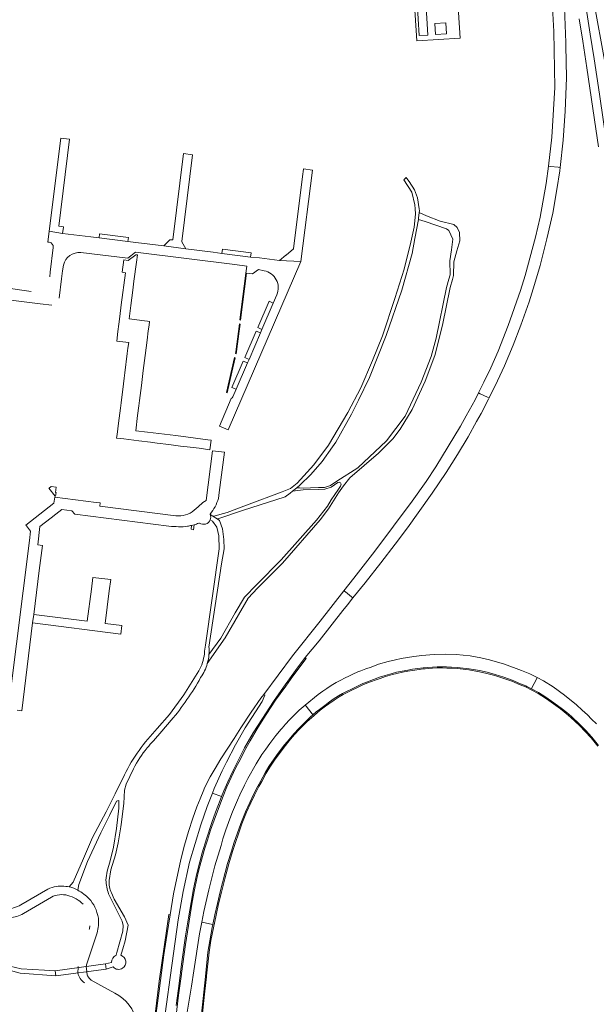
# Model space of a CAD drawing. Header units: metres. Extents: x 166325 to 190320, y 381923 to 404576.
# Tile 415 of 656: x 177613 to 177852, y 387004 to 387413. Entities that reach past the tile are written whole.
import ezdxf

# ---------------------------------------------------------------- set-up
doc = ezdxf.new("R2010")
doc.units = ezdxf.units.M
for name, color, linetype, lineweight in [('B-WE-VH-VERHARDING_ASFALT-GV', 8, 'Continuous', 18), ('B-WE-VH-VERHARDING_BETONSTRAATSTEEN-GV', 8, 'Continuous', 18), ('B-WE-VH-VERHARDING_FUNDERING_ZAND-GV', 8, 'Continuous', 18)]:
    doc.layers.add(name, color=color, linetype=linetype, lineweight=lineweight)

msp = doc.modelspace()

# ---------------------------------------------------------------- linework, layer by layer
at = {"layer": 'B-WE-VH-VERHARDING_ASFALT-GV', "flags": 128}
for points in [[(177843.183, 387467.459), (177840.194, 387467.307), (177839.842, 387467.289), (177840.371, 387464.393), (177841.887, 387455.701), (177843.191, 387448.082), (177844.648, 387439.382), (177847.907, 387419.439), (177849.917, 387406.782), (177851.51, 387396.506), (177853.727, 387381.804), (177855.415, 387370.313), (177856.806, 387360.49), (177857.153, 387360.54), (177859.968, 387360.994), (177860.544, 387361.087), (177860.528, 387361.216), (177862.075, 387361.439), (177861.756, 387363.244), (177851.063, 387422.693), (177844.744, 387458.489), (177843.39, 387466.329)], [(177836.435, 387455.271), (177835.61, 387455.16), (177832.348, 387454.719), (177831.684, 387454.629), (177832.331, 387445.588), (177833.219, 387435.44), (177834.779, 387407.95), (177835.146, 387384.615), (177834.012, 387364.014), (177832.522, 387351.895), (177833.389, 387351.795), (177836.564, 387351.425), (177837.41, 387351.327), (177838.679, 387362.691), (177839.55, 387374.783), (177840.031, 387388.65), (177839.845, 387402.03), (177839.807, 387403.278), (177839.02, 387421.469), (177838.395, 387432.263), (177837.195, 387445.834), (177836.459, 387454.463)], [(177837.41, 387351.327), (177836.564, 387351.425), (177833.389, 387351.795), (177832.522, 387351.895), (177831.63, 387344.638), (177829.071, 387330.693), (177827.238, 387322.423), (177822.925, 387306.423), (177820.983, 387300.27), (177815.819, 387285.675), (177811.623, 387275.048), (177808.649, 387268.12), (177805.765, 387262.153), (177803.498, 387257.66), (177804.157, 387257.346), (177807.174, 387255.905), (177807.876, 387255.569), (177811.382, 387262.649), (177814.234, 387268.916), (177817.875, 387277.553), (177821.107, 387285.842), (177824.481, 387295.533), (177826.825, 387302.718), (177829.136, 387310.658), (177831.945, 387321.66), (177834.345, 387332.365), (177836.082, 387342.17), (177837.254, 387349.939)], [(177807.876, 387255.569), (177807.174, 387255.905), (177804.157, 387257.346), (177803.498, 387257.66), (177802.074, 387254.837), (177798.402, 387248.097), (177796.063, 387243.803), (177785.725, 387226.9), (177781.821, 387220.904), (177775.933, 387212.615), (177760.494, 387191.856), (177751.676, 387180.619), (177747.562, 387175.404), (177748.175, 387174.924), (177750.774, 387172.887), (177751.351, 387172.435), (177756.396, 387178.75), (177762.918, 387187.016), (177768.897, 387194.802), (177773.956, 387201.609), (177778.466, 387207.755), (177784.22, 387216.001), (177790.018, 387224.635), (177794.766, 387232.112), (177799.199, 387239.398), (177802.686, 387245.744), (177804.56, 387249.156), (177807.615, 387255.041)], [(177731.538, 387147.638), (177737.265, 387154.657), (177747.181, 387167.215), (177749.099, 387169.617), (177751.351, 387172.435), (177750.774, 387172.887), (177748.175, 387174.924), (177747.562, 387175.404), (177737.661, 387162.854), (177726.258, 387148.389), (177714.252, 387132.338), (177714.727, 387131.983), (177713.573, 387129.45), (177706.626, 387118.456), (177702.603, 387111.428), (177698.831, 387104.23), (177697.058, 387100.618), (177693.749, 387093.264), (177692.982, 387091.32), (177696.716, 387089.911), (177697.677, 387092.273), (177699.317, 387095.991), (177701.621, 387100.779), (177703.772, 387105.215), (177706.267, 387110.096), (177709.886, 387116.345), (177713.716, 387122.378), (177718.288, 387129.351), (177722.473, 387135.332), (177727.503, 387142.297)], [(177825.458, 387134.725), (177825.672, 387135.138), (177827.528, 387138.733), (177827.859, 387139.374), (177827.287, 387139.687), (177824.84, 387140.858), (177821.367, 387142.255), (177814.255, 387144.894), (177808.059, 387146.725), (177804.427, 387147.587), (177800.02, 387148.339), (177794.251, 387148.88), (177789.614, 387149.029), (177785.371, 387148.974), (177783.264, 387148.787), (177779.987, 387148.476), (177776.7, 387148.1), (177773.958, 387147.624), (177771.38, 387147.215), (177769.056, 387146.741), (177765.93, 387146.02), (177761.965, 387144.903), (177758.84, 387143.723), (177756.75, 387143.009), (177754.602, 387142.144), (177753.321, 387141.672), (177751.353, 387140.772), (177749.563, 387139.925), (177748.088, 387139.231), (177746.08, 387138.183), (177744.391, 387137.305), (177742.326, 387135.987), (177740.511, 387134.797), (177738.842, 387133.725), (177736.837, 387132.283), (177731.52, 387127.94), (177731.913, 387127.438), (177734.331, 387124.341), (177734.733, 387123.828), (177736.12, 387125.052), (177737.436, 387126.115), (177739.634, 387127.779), (177741.051, 387128.863), (177743.187, 387130.368), (177745.391, 387131.707), (177747.057, 387132.685), (177748.904, 387133.68), (177750.693, 387134.557), (177752.696, 387135.556), (177755.512, 387136.861), (177757.338, 387137.557), (177762.435, 387139.472), (177764.75, 387140.227), (177767.568, 387141.091), (177769.484, 387141.561), (177771.772, 387142.025), (177774.081, 387142.413), (177776.13, 387142.802), (177780.475, 387143.406), (177782.47, 387143.591), (177784.392, 387143.729), (177786.278, 387143.802), (177788.539, 387143.803), (177790.247, 387143.781), (177792.276, 387143.733), (177794.589, 387143.584), (177799.579, 387142.978), (177803.918, 387142.237), (177807.093, 387141.526), (177810.397, 387140.599), (177814.09, 387139.452), (177817.46, 387138.262), (177820.988, 387136.782), (177823.143, 387135.874), (177823.594, 387135.651)], [(177734.733, 387123.828), (177734.331, 387124.341), (177731.913, 387127.438), (177731.52, 387127.94), (177729.014, 387125.758), (177726.806, 387123.627), (177724.997, 387121.791), (177723.323, 387119.967), (177721.865, 387118.35), (177721.445, 387117.825), (177720.878, 387117.119), (177719.234, 387115.244), (177716.811, 387112.008), (177715.103, 387109.628), (177713.546, 387107.318), (177711.147, 387103.547), (177707.657, 387097.431), (177706.226, 387094.69), (177704.358, 387090.606), (177703.436, 387088.405), (177701.34, 387083.507), (177700.171, 387080.617), (177698.515, 387076.049), (177697.299, 387072.381), (177696.521, 387069.612), (177694.001, 387061.05), (177691.479, 387051.14), (177689.362, 387042.124), (177688.516, 387037.692), (177689.302, 387037.524), (177692.461, 387036.848), (177693.145, 387036.702), (177694.026, 387040.734), (177695.047, 387045.471), (177696.241, 387050.265), (177699.25, 387062.029), (177700.883, 387067.254), (177701.879, 387070.504), (177704.786, 387078.745), (177706.681, 387083.546), (177708.452, 387087.458), (177709.989, 387090.743), (177711.76, 387094.241), (177713.006, 387096.457), (177714.857, 387099.816), (177716.348, 387102.394), (177719.574, 387106.993), (177721.137, 387109.029), (177722.939, 387111.34), (177723.948, 387112.682), (177726.71, 387115.962), (177728.827, 387118.204), (177730.37, 387119.764), (177731.889, 387121.257), (177733.767, 387122.976)], [(177648.84, 387018.199), (177648.488, 387020.316), (177627.578, 387017.504), (177627.882, 387015.38)]]:
    msp.add_lwpolyline(points, close=True, dxfattribs=at)
for points in [[(177853.727, 387381.804), (177851.51, 387396.506), (177849.917, 387406.782), (177847.907, 387419.439)], [(177845.356, 387413.099), (177846.856, 387403.868), (177848.497, 387392.834), (177852.293, 387367.47), (177853.33, 387359.988)], [(177852.535, 387120.131), (177850.503, 387122.105), (177848.717, 387123.869), (177846.586, 387125.862), (177844.276, 387128.035), (177839.24, 387132.045), (177834.521, 387135.546), (177830.432, 387137.968), (177827.859, 387139.374), (177827.528, 387138.733), (177825.672, 387135.138), (177825.458, 387134.725), (177825.851, 387134.53), (177828.431, 387133.112), (177831.5, 387131.161), (177833.891, 387129.507), (177837.784, 387126.673), (177840.167, 387124.763), (177842.074, 387123.107), (177845.687, 387119.768), (177848.131, 387117.315), (177850.61, 387114.558), (177853.4, 387111.065)], [(177672.282, 386991.536), (177674.384, 387007.577), (177674.783, 387010.725), (177678.786, 387038.585), (177680.819, 387050.459), (177683.453, 387062.629), (177688.091, 387078.117), (177690.784, 387085.747), (177692.982, 387091.32), (177693.749, 387093.264), (177697.058, 387100.618), (177698.831, 387104.23), (177702.603, 387111.428), (177706.626, 387118.456), (177713.573, 387129.45), (177714.727, 387131.983), (177714.252, 387132.338), (177713.132, 387130.842), (177709.115, 387125.005), (177704.807, 387118.503), (177701.937, 387114.028), (177696.477, 387105.591), (177694.115, 387101.532), (177692.037, 387098.062), (177689.698, 387093.525), (177689.35, 387092.69), (177687.809, 387088.992), (177686.509, 387085.591), (177684.869, 387080.897), (177683.055, 387075.343), (177681.411, 387069.698), (177679.859, 387063.659), (177676.8, 387049.489), (177675.382, 387040.751), (177674.117, 387032.985), (177672.791, 387024.135), (177670.776, 387009.131), (177669.459, 386998.889)], [(177677.896, 387003.088), (177679.138, 387012.178), (177680.068, 387020.27), (177681.786, 387032.018), (177683.058, 387039.53), (177684.103, 387045.902), (177685.084, 387051.5), (177686.363, 387057.346), (177687.689, 387062.738), (177688.654, 387066.482), (177690.43, 387072.314), (177692.648, 387079.164), (177694.219, 387083.415), (177696.113, 387088.428), (177696.716, 387089.911), (177692.982, 387091.32), (177690.784, 387085.747), (177688.091, 387078.117), (177683.453, 387062.629), (177680.819, 387050.459), (177678.786, 387038.585), (177674.783, 387010.725), (177674.384, 387007.577), (177672.282, 386991.536)], [(177624.534, 387051.355), (177613.427, 387044.914)], [(177633.627, 387052.341), (177633.541, 387052.355), (177633.457, 387052.37)], [(177614.418, 387041.23), (177626.035, 387048.042)], [(177687.442, 386990.243), (177690.019, 387015.098), (177691.065, 387025.26), (177692.863, 387035.407), (177693.145, 387036.702), (177692.461, 387036.848), (177689.302, 387037.524), (177688.516, 387037.692), (177687.597, 387032.876), (177685.2, 387017.503), (177684.207, 387011.05), (177682.482, 387000.212)], [(177640.854, 387020.73), (177645.03, 387033.253)], [(177637.145, 387018.791), (177637.103, 387016.62)], [(177640.806, 387017.118), (177640.567, 387019.251)], [(177652.403, 387008.117), (177642.549, 387013.599)]]:
    msp.add_lwpolyline(points, dxfattribs=at)
at = {"layer": 'B-WE-VH-VERHARDING_ASFALT-GV'}
for points in [[(177628.217, 387052.54, 0.0869766), (177624.534, 387051.355)], [(177626.035, 387048.042, -0.2023468), (177632.853, 387048.76)], [(177629.608, 387052.631, 0.0166049), (177628.217, 387052.54)], [(177630.565, 387052.636, 0.0114994), (177629.608, 387052.631)], [(177633.457, 387052.37, 0.0365477), (177630.565, 387052.636)], [(177637.022, 387051.01, 0.0526068), (177633.627, 387052.341)], [(177641.687, 387047.444, 0.0649368), (177637.022, 387051.01)], [(177632.853, 387048.76, -0.1408352), (177639.27, 387045.1)], [(177644.139, 387043.873, 0.0782448), (177641.687, 387047.444)], [(177613.427, 387044.914, -0.1194089), (177607.076, 387043.036)], [(177608.916, 387039.601, 0.1212543), (177614.418, 387041.23)], [(177645.59, 387039.353, 0.054964), (177644.139, 387043.873)], [(177645.03, 387033.253, 0.0819687), (177645.59, 387039.353)], [(177642.012, 387036.1, -0.0439031), (177641.738, 387034.573)], [(177640.567, 387019.251, -0.0637027), (177640.854, 387020.73)], [(177637.103, 387016.62, 0.2134987), (177639.819, 387012.47)], [(177637.246, 387019.217, 0.0205767), (177637.145, 387018.791)], [(177641.108, 387015.313, -0.1077693), (177640.806, 387017.118)], [(177642.549, 387013.599, -0.0494956), (177641.108, 387015.313)], [(177661.299, 386996.087, 0.2515937), (177652.403, 387008.117)]]:
    msp.add_lwpolyline(points, format="xyb", dxfattribs=at)
at = {"layer": 'B-WE-VH-VERHARDING_BETONSTRAATSTEEN-GV', "flags": 128}
for points in [[(177786.68, 387445.269), (177790.081, 387434.762), (177790.463, 387428.696), (177790.487, 387428.284), (177789.539, 387427.329), (177788.455, 387426.236), (177776.458, 387425.482), (177777.838, 387403.997), (177795.859, 387405.094), (177794.47, 387426.54)], [(177700.791, 387255.375), (177695.846, 387243.902), (177699.485, 387242.309), (177729.714, 387312.327), (177720.78, 387312.725), (177712.49, 387313.77), (177708.783, 387314.126), (177696.902, 387315.615), (177693.22, 387316.17), (177681.93, 387317.56), (177672.75, 387318.73), (177661.181, 387320.186), (177657.813, 387320.606), (177645.907, 387322.089), (177642.457, 387322.519), (177630.63, 387323.91), (177625.12, 387324.874), (177624.56, 387320.36), (177625.195, 387320.265)], [(177626.82, 387318.125), (177625.542, 387307.856), (177625.352, 387305.891)], [(177638.318, 387316.03), (177657.763, 387313.714), (177661.03, 387316.162), (177702.204, 387310.992), (177707.199, 387310.365), (177706.86, 387307.48), (177707.161, 387307.445), (177709.6, 387307.16), (177712.07, 387308.9), (177714.468, 387308.428)], [(177629.31, 387297.07), (177630.32, 387305.14), (177630.73, 387308.35)], [(177630.73, 387308.35), (177631.06, 387310.79)], [(177617.639, 387299.838), (177615.73, 387300.16), (177609.004, 387300.997), (177597.974, 387302.369), (177595.23, 387302.71), (177594.481, 387303.525), (177593.42, 387304.68), (177592.618, 387298.353), (177621.411, 387294.712), (177626.171, 387294.127)], [(177719.726, 387298.455), (177718.227, 387294.97), (177713.52, 387284.03), (177712.93, 387282.64), (177708.18, 387271.58), (177707.54, 387270.22), (177702.758, 387259.152), (177701.437, 387256.095)], [(177695.431, 387213.808), (177695.763, 387216.316), (177697.971, 387233.025), (177692.938, 387233.647), (177690.289, 387212.942), (177689.038, 387212.09), (177687.032, 387210.367), (177685.326, 387208.902)], [(177677.753, 387206.619), (177646.152, 387210.55), (177646.314, 387211.926), (177644.72, 387212.108), (177627.492, 387214.301), (177627.068, 387211.903), (177615.379, 387202.757), (177615.668, 387202.387), (177617.39, 387200.18), (177616.903, 387196.311), (177608.863, 387132.485)], [(177611.805, 387125.78), (177613.72, 387125.542), (177618.261, 387162.09), (177618.705, 387165.621), (177620.99, 387183.843), (177622.295, 387194.255), (177620.385, 387194.565), (177621.301, 387202.09), (177625.957, 387205.727), (177627.966, 387207.297), (177630.37, 387209.175), (177634.48, 387208.71), (177635.84, 387207.33), (177674.901, 387202.28)], [(177677.75, 386997.732), (177678.926, 387007.293), (177680.074, 387016.05), (177680.108, 387016.285), (177681.837, 387028.339), (177684.569, 387045.995), (177685.519, 387051.135), (177686.457, 387055.821), (177687.13, 387058.842), (177688.13, 387062.417), (177689.794, 387068.421), (177690.874, 387071.82), (177692.126, 387075.888), (177694.239, 387081.637), (177697.375, 387089.996), (177698.968, 387093.9), (177702.743, 387101.936), (177704.576, 387105.404), (177706.337, 387108.953), (177708.612, 387112.994), (177711.597, 387118.026), (177714.341, 387122.405), (177715.299, 387123.934), (177719.181, 387129.892), (177723.443, 387135.815), (177726.413, 387139.902), (177731.933, 387147.29), (177731.538, 387147.638), (177727.503, 387142.297), (177722.473, 387135.332), (177718.288, 387129.351), (177713.716, 387122.378), (177709.886, 387116.345), (177706.267, 387110.096), (177703.772, 387105.215), (177701.621, 387100.779), (177699.317, 387095.991), (177697.677, 387092.273), (177696.716, 387089.911), (177696.113, 387088.428), (177694.219, 387083.415), (177692.648, 387079.164), (177690.43, 387072.314), (177688.654, 387066.482), (177687.689, 387062.738), (177686.363, 387057.346), (177685.084, 387051.5), (177684.103, 387045.902), (177683.058, 387039.53), (177681.786, 387032.018), (177680.068, 387020.27), (177679.138, 387012.178), (177677.896, 387003.088)], [(177853.4, 387111.065), (177850.61, 387114.558), (177848.131, 387117.315), (177845.687, 387119.768), (177842.074, 387123.107), (177840.167, 387124.763), (177837.784, 387126.673), (177833.891, 387129.507), (177831.5, 387131.161), (177828.431, 387133.112), (177825.851, 387134.53), (177825.458, 387134.725), (177823.594, 387135.651), (177823.143, 387135.874), (177820.988, 387136.782), (177817.46, 387138.262), (177814.09, 387139.452), (177810.397, 387140.599), (177807.093, 387141.526), (177803.918, 387142.237), (177799.579, 387142.978), (177794.589, 387143.584), (177792.276, 387143.733), (177790.247, 387143.781), (177788.539, 387143.803), (177786.278, 387143.802), (177784.392, 387143.729), (177782.47, 387143.591), (177780.475, 387143.406), (177776.13, 387142.802), (177774.081, 387142.413), (177771.772, 387142.025), (177769.484, 387141.561), (177767.568, 387141.091), (177764.75, 387140.227), (177762.435, 387139.472), (177757.338, 387137.557), (177755.512, 387136.861), (177752.696, 387135.556), (177750.693, 387134.557), (177748.904, 387133.68), (177747.057, 387132.685), (177745.391, 387131.707), (177743.187, 387130.368), (177741.051, 387128.863), (177739.634, 387127.779), (177737.436, 387126.115), (177736.12, 387125.052), (177734.733, 387123.828), (177733.767, 387122.976), (177731.889, 387121.257), (177730.37, 387119.764), (177728.827, 387118.204), (177726.71, 387115.962), (177723.948, 387112.682), (177722.939, 387111.34), (177721.137, 387109.029), (177719.574, 387106.993), (177716.348, 387102.394), (177714.857, 387099.816), (177713.006, 387096.457), (177711.76, 387094.241), (177709.989, 387090.743), (177708.452, 387087.458), (177706.681, 387083.546), (177704.786, 387078.745), (177701.879, 387070.504), (177700.883, 387067.254), (177699.25, 387062.029), (177696.241, 387050.265), (177695.047, 387045.471), (177694.026, 387040.734), (177693.145, 387036.702), (177692.863, 387035.407), (177691.065, 387025.26), (177690.019, 387015.098), (177687.442, 386990.243)], [(177688.713, 386998.462), (177689.679, 387007.761), (177690.5, 387015.027), (177690.539, 387015.406), (177691.545, 387025.179), (177692.28, 387030.092), (177693.336, 387035.29), (177694.499, 387040.615), (177695.518, 387045.345), (177696.711, 387050.133), (177698.063, 387055.649), (177699.716, 387061.88), (177701.346, 387067.097), (177702.339, 387070.339), (177703.916, 387074.809), (177705.241, 387078.563), (177707.129, 387083.347), (177708.894, 387087.247), (177710.427, 387090.523), (177712.191, 387094.005), (177713.433, 387096.215), (177715.282, 387099.571), (177716.764, 387102.133), (177718.71, 387105.035), (177719.965, 387106.697), (177721.526, 387108.731), (177723.331, 387111.043), (177724.34, 387112.388), (177725.42, 387113.799), (177727.075, 387115.634), (177729.185, 387117.869), (177730.721, 387119.422), (177732.232, 387120.908), (177734.102, 387122.618), (177736.444, 387124.685), (177737.748, 387125.738), (177739.941, 387127.399), (177741.352, 387128.478), (177743.468, 387129.968), (177745.656, 387131.298), (177747.312, 387132.27), (177749.144, 387133.257), (177750.927, 387134.131), (177752.926, 387135.128), (177755.722, 387136.424), (177757.535, 387137.115), (177760.521, 387138.282), (177762.615, 387139.023), (177764.921, 387139.776), (177767.723, 387140.635), (177769.618, 387141.1), (177771.889, 387141.56), (177774.195, 387141.948), (177776.238, 387142.335), (177780.562, 387142.937), (177781.281, 387143.004), (177782.542, 387143.121), (177784.453, 387143.257), (177786.323, 387143.33), (177788.572, 387143.331), (177790.274, 387143.309), (177792.293, 387143.261), (177794.584, 387143.113), (177799.55, 387142.511), (177803.867, 387141.774), (177807.02, 387141.068), (177810.306, 387140.145), (177813.986, 387139.003), (177817.335, 387137.82), (177820.851, 387136.345), (177822.993, 387135.443), (177825.68, 387134.109), (177828.239, 387132.702), (177831.29, 387130.764), (177833.668, 387129.118), (177837.549, 387126.293), (177839.917, 387124.395), (177841.812, 387122.749), (177845.413, 387119.422), (177847.843, 387116.982), (177850.305, 387114.244), (177853.077, 387110.775)]]:
    msp.add_lwpolyline(points, dxfattribs=at)
for points in [[(177781.593, 387420.289), (177782.431, 387406.418), (177778.835, 387406.201), (177777.997, 387420.072)], [(177789.927, 387411.485), (177790.215, 387406.889), (177785.628, 387406.601), (177785.34, 387411.198)], [(177633.63, 387363.13), (177629.914, 387363.54), (177625.12, 387324.874), (177630.63, 387323.91), (177631.038, 387326.548), (177631.06, 387326.69), (177629.11, 387326.99)], [(177684.68, 387356.6), (177680.953, 387357.105), (177676.522, 387321.247), (177675.25, 387321.35), (177674.976, 387321.062), (177672.75, 387318.73), (177681.93, 387317.56), (177680.277, 387320.412), (177680.18, 387320.58)], [(177734.521, 387350.312), (177730.8, 387350.79), (177730.786, 387350.683), (177730.393, 387347.579), (177726.58, 387317.5), (177723.524, 387314.984), (177723.428, 387314.905), (177720.78, 387312.725), (177729.714, 387312.327)], [(177658.029, 387322.316), (177646.108, 387323.83), (177645.907, 387322.089), (177657.813, 387320.606)], [(177709.011, 387315.931), (177697.118, 387317.416), (177696.902, 387315.615), (177708.783, 387314.126)], [(177665.037, 387273.279), (177665.827, 387279.529), (177666.329, 387283.497), (177666.616, 387285.771), (177666.812, 387287.332), (177666.04, 387287.43), (177664.691, 387287.602), (177658.371, 387288.409), (177659.074, 387293.942), (177659.885, 387300.319), (177660.373, 387304.16), (177661.377, 387312.056), (177661.77, 387315.04), (177661.123, 387315.121), (177657.955, 387312.756), (177656.14, 387312.988), (177655.475, 387307.793), (177656.795, 387307.62), (177655.09, 387294.29), (177654.459, 387289.37), (177654.072, 387286.301), (177653.68, 387283.189), (177653.179, 387279.22), (177658.169, 387278.59), (177657.873, 387276.25), (177657.585, 387273.978), (177656.583, 387266.062), (177656.292, 387263.76), (177656.004, 387261.488), (177654.999, 387253.552), (177654.71, 387251.27), (177653.921, 387245.04), (177653.335, 387240.406), (177653.131, 387238.922), (177656.088, 387238.548), (177662.347, 387237.755), (177667.283, 387237.13), (177669.941, 387236.808), (177674.826, 387236.198), (177679.761, 387235.582), (177682.454, 387235.25), (177687.4, 387234.662), (177691.909, 387233.977), (177692.43, 387238.02), (177690.991, 387238.203), (177677.79, 387239.901), (177666.035, 387241.297), (177661.074, 387241.92), (177661.875, 387248.258), (177662.377, 387252.226), (177662.669, 387254.538), (177663.457, 387260.778), (177664.247, 387267.029)], [(177707.161, 387307.445), (177706.86, 387307.48), (177704.39, 387288.06), (177704.685, 387287.93), (177706.314, 387300.905)], [(177718.227, 387294.97), (177716.486, 387295.769), (177711.771, 387284.802), (177713.52, 387284.03)], [(177704.454, 387286.282), (177704.18, 387286.4), (177702.67, 387274.7), (177702.51, 387274.01), (177702.802, 387273.885), (177703.014, 387274.821), (177704.103, 387283.293)], [(177712.93, 387282.64), (177711.197, 387283.385), (177706.385, 387272.349), (177708.18, 387271.58)], [(177702.448, 387272.272), (177702.08, 387272.42), (177698.757, 387257.776), (177699.134, 387257.702), (177701.06, 387266.229)], [(177707.54, 387270.22), (177705.797, 387270.922), (177700.975, 387259.873), (177702.758, 387259.152)], [(177628.024, 387218.541), (177625.959, 387218.792), (177625.144, 387218.084), (177625.044, 387218.007), (177627.571, 387214.75), (177627.771, 387214.72), (177627.988, 387216.259), (177627.776, 387216.294)], [(177650.093, 387175.336), (177650.691, 387180.13), (177643.301, 387180.92), (177642.68, 387176.13), (177640.951, 387162.8), (177618.705, 387165.621), (177618.261, 387162.09), (177654.961, 387157.39), (177655.371, 387160.96), (177648.411, 387161.84)], [(177672.791, 387024.135), (177674.117, 387032.985), (177675.382, 387040.751), (177674.9, 387040.842), (177673.991, 387035.007), (177670.889, 387013.181), (177669.149, 386999.5), (177667.452, 386986.654), (177667.638, 386986.644), (177669.459, 386998.889), (177670.776, 387009.131)]]:
    msp.add_lwpolyline(points, close=True, dxfattribs=at)
at = {"layer": 'B-WE-VH-VERHARDING_BETONSTRAATSTEEN-GV'}
for points in [[(177625.195, 387320.265, -0.4056537), (177626.82, 387318.125)], [(177631.06, 387310.79, -0.3728542), (177638.318, 387316.03)], [(177714.468, 387308.428, -0.4774215), (177719.726, 387298.455)], [(177701.437, 387256.095, -0.1627575), (177700.791, 387255.375)], [(177691.971, 387207.317, 0.1075932), (177695.431, 387213.808)], [(177685.326, 387208.902, -0.2113489), (177677.753, 387206.619)], [(177687.53, 387203.579, 0.489942), (177692.064, 387204.975)], [(177692.073, 387207.074, 0.0154638), (177691.971, 387207.317)], [(177674.901, 387202.28, 0.0269256), (177678.879, 387202.055)], [(177678.879, 387202.055, 0.069416), (177682.653, 387202.263)], [(177682.653, 387202.263, 0.0127728), (177684.289, 387202.614)], [(177685.333, 387202.885, 0.0159777), (177687.255, 387203.483)], [(177687.255, 387203.483, 0.0076143), (177687.53, 387203.579)]]:
    msp.add_lwpolyline(points, format="xyb", dxfattribs=at)
at = {"layer": 'B-WE-VH-VERHARDING_FUNDERING_ZAND-GV', "flags": 128}
msp.add_lwpolyline([(177726.268, 387216.778), (177728.038, 387218.216), (177729.318, 387219.256), (177733.816, 387223.812), (177738.521, 387229.117), (177742.783, 387235.237), (177744.166, 387237.222), (177750.803, 387248.851), (177753.608, 387254.611), (177758.236, 387264.113), (177765.134, 387281.567), (177771.631, 387300.357), (177775.96, 387315.575), (177777.084, 387321.775), (177778.537, 387329.795), (177778.628, 387330.295), (177778.897, 387332.715), (177778.97, 387333.373), (177778.832, 387334.244), (177778.128, 387338.698), (177776.918, 387342.034), (177774.704, 387345.573), (177773.669, 387346.832), (177773.377, 387347.187), (177772.446, 387346.269), (177775.759, 387341.167), (177777.082, 387335.867), (177777.184, 387334.176), (177777.312, 387332.035), (177777.318, 387331.94), (177776.744, 387326.558), (177775.32, 387320.329), (177772.634, 387309.091), (177768.698, 387296.847), (177763.675, 387281.336), (177759.45, 387271.137), (177754.59, 387259.711), (177749.17, 387249.473), (177741.244, 387235.998), (177735.093, 387227.732), (177728.166, 387220.202), (177725.365, 387217.997), (177721.911, 387216.562), (177707.058, 387211.028), (177699.038, 387207.957), (177693.541, 387206.493), (177693.063, 387206.443), (177694.913, 387205.265), (177695.22, 387205.332), (177705.473, 387208.815), (177723.187, 387214.43), (177725.223, 387215.928)], close=True, dxfattribs=at)
for points in [[(177795.67, 387324.389), (177794.576, 387326.451), (177793.288, 387327.675), (177787.557, 387329.092), (177781.954, 387331.204), (177778.897, 387332.715), (177778.628, 387330.295), (177778.537, 387329.795), (177781.305, 387328.861), (177790.211, 387325.857), (177791.112, 387325.213), (177792.778, 387321.516), (177792.651, 387320.41), (177792.271, 387317.097), (177791.619, 387312.502), (177791.748, 387306.784), (177791.22, 387304.89), (177790.268, 387301.469), (177785.959, 387280.421), (177783.834, 387272.754), (177779.657, 387262.143), (177772.968, 387247.936), (177765.305, 387237.701), (177753.388, 387226.528), (177744.622, 387220.933), (177741.954, 387219.147), (177739.489, 387218.355), (177737.079, 387218.283), (177733.66, 387218.163), (177730.616, 387218.124), (177729.164, 387218.242), (177728.038, 387218.216), (177726.268, 387216.778), (177730.586, 387217.361), (177736.874, 387217.564), (177739.663, 387217.693), (177742.242, 387218.459), (177745.039, 387220.403), (177745.553, 387220.505), (177746.108, 387220.32), (177746.417, 387219.795), (177746.232, 387218.868), (177745.38, 387217.711), (177742.233, 387213.235), (177740.813, 387210.639), (177736.243, 387204.726), (177721.557, 387188.301), (177711.441, 387177.997), (177706.347, 387172.77), (177702.394, 387166.22), (177696.466, 387155.715), (177691.512, 387148.918)], [(177690.833, 387145.186), (177698.195, 387155.855), (177707.86, 387172.324), (177711.689, 387176.52), (177722.113, 387186.941), (177737.725, 387204.908), (177741.184, 387209.48), (177745.265, 387216.132), (177747.354, 387218.974), (177749.998, 387222.396), (177762.011, 387232.599), (177767.946, 387238.533), (177770.975, 387242.573), (177775.915, 387250.832), (177781.38, 387262.508), (177785.374, 387273.183), (177788.53, 387285.874), (177791.749, 387301.457), (177792.628, 387304.744), (177793.1, 387306.51), (177793.229, 387312.116), (177794.453, 387316.69), (177795.676, 387320.814), (177795.67, 387324.389)], [(177692.064, 387204.975), (177693.007, 387204.304), (177694.752, 387201.826), (177695.583, 387198.226), (177695.775, 387192.812), (177690.039, 387152.867), (177689.681, 387150.372)], [(177691.519, 387152.034), (177696.789, 387186.627), (177697.854, 387192.795), (177697.719, 387196.795), (177697.135, 387201.192), (177695.911, 387204.631), (177694.913, 387205.265), (177693.063, 387206.443), (177692.073, 387207.074)], [(177684.289, 387202.614), (177684.1, 387201.026), (177685.074, 387200.818), (177685.333, 387202.885)], [(177687.326, 387142.132), (177686.669, 387141.073), (177681.127, 387132.137), (177675.153, 387124.031), (177670.033, 387118.175)], [(177668.496, 387113.066), (177671.94, 387117.077), (177675.837, 387121.614)], [(177656.371, 387098.981), (177652.49, 387090.982), (177648.772, 387083.595), (177643.13, 387072.833), (177639.404, 387064.157), (177635.131, 387054.326), (177633.457, 387052.37), (177633.541, 387052.355), (177633.627, 387052.341)], [(177654.987, 387078.329), (177656.197, 387087.053), (177656.439, 387092.518), (177657.127, 387094.971), (177660.16, 387101.427)], [(177637.022, 387051.01), (177637.415, 387053.402), (177641.055, 387062.909), (177646.604, 387074.871), (177650.223, 387082.047), (177653.091, 387087.912), (177653.562, 387088.146), (177654.09, 387088.182), (177654.096, 387085.119), (177653.088, 387076.632), (177651.886, 387068.912), (177650.416, 387063.192), (177649.249, 387058.868), (177648.845, 387056.093), (177648.713, 387055.189)], [(177650.034, 387054.989), (177650.774, 387059.374), (177652.703, 387065.714), (177653.835, 387070.671), (177654.849, 387077.332), (177654.987, 387078.329)], [(177649.83, 387049.438), (177655.436, 387038.14), (177655.833, 387036.33), (177655.753, 387033.969), (177653.277, 387025.136), (177652.93, 387023.897)], [(177654.889, 387023.957), (177655.123, 387024.745), (177655.686, 387026.64), (177656.657, 387029.911), (177657.916, 387036.449), (177656.43, 387039.835), (177652.157, 387047.284), (177650.983, 387049.855)], [(177564.935, 387036.086), (177572.252, 387030.982), (177576.083, 387029.739), (177581.573, 387027.958), (177587.034, 387025.919), (177589.266, 387025.085), (177594.764, 387022.868), (177597.784, 387021.805), (177604.918, 387018.685), (177613.067, 387016.457), (177627.882, 387015.38), (177627.578, 387017.504), (177623.134, 387017.766), (177613.557, 387018.244), (177608.811, 387019.383), (177605.535, 387020.825), (177598.434, 387024.008), (177592.222, 387026.601)], [(177651.065, 387020.936), (177648.488, 387020.316), (177648.84, 387018.199), (177651.667, 387019.116)]]:
    msp.add_lwpolyline(points, dxfattribs=at)
at = {"layer": 'B-WE-VH-VERHARDING_FUNDERING_ZAND-GV'}
for points in [[(177692.073, 387207.074, -0.1796122), (177692.064, 387204.975)], [(177685.333, 387202.885, -0.0085424), (177684.289, 387202.614)], [(177691.576, 387150.258, 0.0219369), (177691.519, 387152.034)], [(177689.602, 387149.221, -0.1052607), (177687.326, 387142.132)], [(177689.681, 387150.372, -0.0164893), (177689.602, 387149.221)], [(177691.512, 387148.918, -0.0485936), (177690.833, 387145.186)], [(177691.512, 387148.918, 0.0163806), (177691.576, 387150.258)], [(177688.052, 387139.345, 0.0832081), (177690.833, 387145.186)], [(177675.837, 387121.614, 0.0490192), (177688.052, 387139.345)], [(177670.033, 387118.175, 0.0740818), (177656.371, 387098.981)], [(177665.837, 387110.11, -0.0211999), (177668.496, 387113.066)], [(177660.16, 387101.427, -0.0555184), (177665.837, 387110.11)], [(177648.713, 387055.189, 0.0729096), (177649.83, 387049.438)], [(177650.983, 387049.855, -0.1120581), (177650.034, 387054.989)], [(177652.93, 387023.897, 0.3183284), (177651.065, 387020.936)], [(177655.642, 387018.558, 0.6284441), (177654.889, 387023.957)], [(177651.667, 387019.116, 0.3804033), (177655.642, 387018.558)]]:
    msp.add_lwpolyline(points, format="xyb", dxfattribs=at)

doc.saveas('drawing.dxf')
